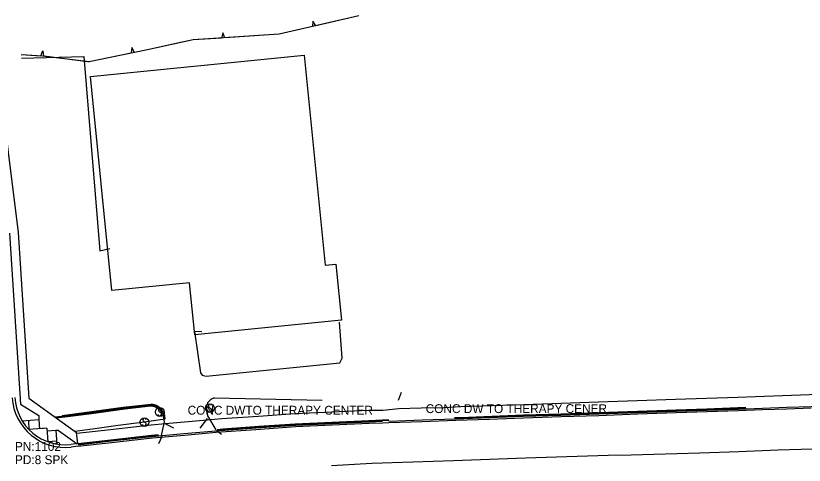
# Model space of a CAD drawing. Extents: x 978516 to 993312, y 1836504 to 1846212.
# Drawn here: x 982668.7 to 983114.4, y 1842681 to 1842935.2 of the extents above; entities that cross this region are included whole.
import ezdxf

# ---------------------------------------------------------------- set-up
doc = ezdxf.new("R2010")
doc.units = 0
for name, color, linetype in [('R_Proposed Road', 7, 'Continuous'), ('S_BUILDING', 7, 'Continuous'), ('S_CURB', 7, 'Continuous'), ('S_EDGE_PAVEMENT', 7, 'Continuous'), ('S_PARKING', 7, 'Continuous'), ('S_PAVEMENT_CROWN', 7, 'Continuous'), ('S_SECONDARY_CTL_ANNOT', 7, 'Continuous'), ('S_SIDEWALK', 7, 'Continuous'), ('S_SIGN', 7, 'Continuous'), ('S_SURVEY_TEXT_ANNOT', 7, 'Continuous'), ('S_TREE', 7, 'Continuous')]:
    doc.layers.add(name, color=color, linetype=linetype)

msp = doc.modelspace()

# ---------------------------------------------------------------- linework, layer by layer
at = {"layer": 'R_Proposed Road'}
for p, q in [((982657.47, 1842912.53), (982670.04, 1842812.56)), ((982665.03, 1842812.24), (982671.35, 1842715.48)), ((982670.02, 1842812.56), (982676.13, 1842718.94)), ((982676.13, 1842718.94), (982703.09, 1842699.52)), ((982671.35, 1842715.48), (982681.61, 1842709.1)), ((982681.61, 1842709.1), (982681.77, 1842706.6)), ((982675.78, 1842706.21), (982676.11, 1842701.22)), ((982681.77, 1842706.6), (982682.1, 1842701.61)), ((982684.27, 1842701.76), (982682.1, 1842701.61)), ((982686.27, 1842701.89), (982686.76, 1842694.33)), ((982691.36, 1842700.64), (982686.32, 1842700.31)), ((982692.86, 1842700.74), (982691.36, 1842700.64)), ((982691.36, 1842700.64), (982691.86, 1842692.98)), ((982692.86, 1842700.74), (982703.33, 1842693.2)), ((982703.81, 1842693.24), (982703.09, 1842699.52)), ((982691.75, 1842694.65), (982686.76, 1842694.33)), ((982703.81, 1842693.24), (982699.73, 1842692.78)), ((982703.97, 1842691.75), (982699.9, 1842691.29))]:
    msp.add_line(p, q, dxfattribs=at)
for points in [[(982681.77, 1842706.6), (982672.37, 1842705.99)], [(982686.27, 1842701.89), (982676.11, 1842701.22)]]:
    msp.add_lwpolyline(points, dxfattribs=at)
for radius in [30, 28.5]:
    msp.add_arc((982696.54, 1842721.1), radius, 183.7353, 276.4349, dxfattribs=at)
at = {"layer": 'S_BUILDING'}
msp.add_lwpolyline([(982710.92, 1842900.91), (982831.68, 1842912.95), (982843.53, 1842794.14), (982849.65, 1842794.75), (982852.82, 1842762.97), (982769.87, 1842754.7), (982766.92, 1842784.23), (982722.99, 1842779.85)], close=True, dxfattribs=at)
at = {"layer": 'S_CURB'}
for points in [[(982885.06, 1842717.8), (982886.72, 1842722.29)], [(982702.01, 1842700.31), (982713.41, 1842701.84), (982726.64, 1842703.63), (982739.88, 1842705.41), (982753.11, 1842707.19), (982752.79, 1842710.23), (982750.73, 1842712.74), (982747.52, 1842714.61), (982744.76, 1842715.03), (982730.29, 1842713.23), (982711.49, 1842710.69), (982697.81, 1842709.02), (982691.06, 1842708.2)], [(982702.01, 1842700.31), (982713.41, 1842701.84), (982726.64, 1842703.63), (982739.88, 1842705.41), (982753.11, 1842707.19), (982752.79, 1842710.23), (982750.73, 1842712.74), (982747.52, 1842714.61), (982744.76, 1842715.03), (982730.29, 1842713.23), (982711.49, 1842710.69), (982697.81, 1842709.02), (982691.06, 1842708.2)], [(982752.91, 1842707.17), (982752.6, 1842710.15), (982750.59, 1842712.59), (982747.46, 1842714.41), (982744.76, 1842714.83), (982730.32, 1842713.04), (982711.52, 1842710.49), (982697.83, 1842708.82), (982691.3, 1842708.02)], [(982752.91, 1842707.17), (982752.6, 1842710.15), (982750.59, 1842712.59), (982747.46, 1842714.41), (982744.76, 1842714.83), (982730.32, 1842713.04), (982711.52, 1842710.49), (982697.83, 1842708.82), (982691.3, 1842708.02)], [(982752.51, 1842707.13), (982752.21, 1842709.99), (982750.33, 1842712.28), (982747.32, 1842714.03), (982744.75, 1842714.43), (982730.37, 1842712.64), (982711.57, 1842710.1), (982697.88, 1842708.43), (982691.77, 1842707.68)], [(982752.51, 1842707.13), (982752.21, 1842709.99), (982750.33, 1842712.28), (982747.32, 1842714.03), (982744.75, 1842714.43), (982730.37, 1842712.64), (982711.57, 1842710.1), (982697.88, 1842708.43), (982691.77, 1842707.68)], [(982879.5, 1842706.02), (982898.39, 1842706.63), (982917.27, 1842707.23), (982936.42, 1842707.97), (982955.57, 1842708.71), (982976.91, 1842709.36), (982998.25, 1842710), (983020.21, 1842710.78), (983042.16, 1842711.55), (983059.65, 1842712.18), (983077.13, 1842712.8), (983090.86, 1842713.29), (983104.59, 1842713.78), (983118.32, 1842714.26), (983132.04, 1842714.75), (983137.18, 1842715.05)], [(982916.66, 1842707.92), (982920.09, 1842708.1), (982937.89, 1842708.77), (982955.7, 1842709.43), (982976.98, 1842710.13), (982998.26, 1842710.83), (983020.13, 1842711.57), (983042.01, 1842712.32), (983059.44, 1842712.99), (983076.88, 1842713.66), (983081.36, 1842713.65)], [(982916.68, 1842707.62), (982920.1, 1842707.8), (982937.9, 1842708.47), (982955.71, 1842709.14), (982976.99, 1842709.83), (982998.27, 1842710.53), (983020.14, 1842711.27), (983042.02, 1842712.02), (983059.45, 1842712.69), (983076.89, 1842713.36), (983081.36, 1842713.35)], [(982703.88, 1842692.63), (982722.59, 1842694.74), (982745.67, 1842697.34), (982763.72, 1842698.92), (982781.78, 1842700.49), (982804.3, 1842702.1), (982826.83, 1842703.71), (982847.53, 1842704.66), (982868.23, 1842705.61), (982876.01, 1842705.85)], [(982752.92, 1842704.58), (982757.78, 1842702.24)], [(982776.9, 1842707.53), (982772.8, 1842701.89)], [(982782.57, 1842701.29), (982785.69, 1842701.59), (982806.17, 1842703.03), (982826.64, 1842704.48), (982847.42, 1842705.39), (982868.2, 1842706.3), (982875.99, 1842706.64), (982879.61, 1842706.78)], [(982782.6, 1842700.99), (982785.72, 1842701.29), (982806.19, 1842702.73), (982826.66, 1842704.18), (982847.44, 1842705.09), (982868.21, 1842706), (982876, 1842706.35), (982879.62, 1842706.48)], [(982782.19, 1842700.68), (982785, 1842698.67)], [(982703.81, 1842693.25), (982722.46, 1842695.38), (982745.45, 1842698.02), (982749.26, 1842698.39)], [(982703.85, 1842692.95), (982722.5, 1842695.09), (982745.48, 1842697.72), (982749.29, 1842698.09)], [(982751.18, 1842697.18), (982749.27, 1842693.2)]]:
    msp.add_lwpolyline(points, dxfattribs=at)
at = {"layer": 'S_EDGE_PAVEMENT'}
msp.add_lwpolyline([(982703.77, 1842691.72), (982722.83, 1842693.87), (982745.96, 1842696.48), (982763.98, 1842698.06), (982782.01, 1842699.64), (982804.4, 1842701.24), (982826.8, 1842702.84), (982847.6, 1842703.82), (982868.39, 1842704.79), (982876.11, 1842705.02), (982879.53, 1842705.16), (982898.46, 1842705.79), (982917.39, 1842706.41), (982936.54, 1842707.16), (982955.69, 1842707.91), (982976.99, 1842708.54), (982998.29, 1842709.17), (983020.2, 1842710.01), (983042.1, 1842710.86), (983059.58, 1842711.41), (983077.06, 1842711.95), (983090.81, 1842712.44), (983104.56, 1842712.92), (983118.31, 1842713.41)], dxfattribs=at)
at = {"layer": 'S_PARKING'}
for points in [[(982671.85, 1842911.11), (982707.06, 1842912.22), (982716.1, 1842802.26), (982721.83, 1842803.48)], [(982773.91, 1842756.48), (982769.63, 1842756.7), (982773.12, 1842733.33), (982774.14, 1842731.99), (982776.3, 1842731.43), (982851.92, 1842738.95), (982853.18, 1842741.57), (982851.6, 1842761.83)], [(982780.84, 1842719.11), (982841.9, 1842717.9)], [(982694.96, 1842709.09), (982729.42, 1842713.87), (982745.27, 1842715.58)], [(982781.88, 1842701.11), (982777.25, 1842709.03), (982776.52, 1842714.75)], [(982750.98, 1842697.82), (982752.81, 1842705.63), (982751.63, 1842711.51)]]:
    msp.add_lwpolyline(points, dxfattribs=at)
for centre, major_axis, ratio, start_param, end_param in [((982783, 1842712.74), (-5.4, 4.16), 0.956664, 5.675113, 6.654166), ((982746.19, 1842710.77), (5.61, -2.46), 0.72345, 0.700728, 2.048575)]:
    msp.add_ellipse(centre, major_axis=major_axis, ratio=ratio, start_param=start_param, end_param=end_param, dxfattribs=at)
at = {"layer": 'S_PAVEMENT_CROWN'}
msp.add_lwpolyline([(982847.09, 1842680.9), (982870, 1842682.12), (982893.06, 1842682.9), (982916.11, 1842683.68), (982936.51, 1842684.4), (982956.91, 1842685.13), (982980.24, 1842685.89), (983003.57, 1842686.66), (983016.53, 1842686.98), (983029.5, 1842687.31), (983042.46, 1842687.64), (983055.43, 1842687.97), (983077.49, 1842688.8), (983099.55, 1842689.64), (983112.64, 1842690.04), (983125.73, 1842690.44)], dxfattribs=at)
at = {"layer": 'S_SIDEWALK'}
msp.add_lwpolyline([(982703.13, 1842699.2), (982722.19, 1842701.31), (982745.22, 1842703.85), (982753.25, 1842704.57), (982776.93, 1842706.66), (982785.15, 1842707.42), (982805.83, 1842708.85), (982826.52, 1842710.27), (982847.37, 1842711.21), (982868.22, 1842712.14), (982876.11, 1842712.22), (982885.18, 1842713.05), (982897.93, 1842713.4), (982910.69, 1842713.75), (982920.34, 1842714.17), (982938.09, 1842714.77), (982955.85, 1842715.38), (982977, 1842716.11), (982998.15, 1842716.85), (983019.93, 1842717.6), (983041.72, 1842718.34), (983059.27, 1842718.93), (983076.82, 1842719.53), (983086.8, 1842719.86), (983107.25, 1842720.59), (983127.69, 1842721.32)], dxfattribs=at)
at = {"layer": 'S_SIGN'}
for centre in [(982750.08, 1842711.11), (982778.41, 1842713.34), (982741.39, 1842705.34)]:
    msp.add_circle(centre, 2.49, dxfattribs=at)
for centre, radius, start, end in [((982750.76, 1842712.44), 1.5, 167.1196, 241.9813), ((982750.15, 1842712.38), 0.95, 16.5258, 156.8957), ((982779.1, 1842714.66), 1.5, 167.1196, 241.9813), ((982778.49, 1842714.6), 0.95, 16.5258, 156.8957), ((982778, 1842711.99), 1.4, 358.6529, 73.7063), ((982749.92, 1842710.29), 1.28, 204.641, 335.359), ((982749.66, 1842709.77), 1.4, 358.6529, 73.7063), ((982778.26, 1842712.51), 1.28, 204.641, 335.359), ((982741.23, 1842704.52), 1.28, 204.641, 335.359), ((982742.07, 1842706.67), 1.5, 167.1196, 241.9813), ((982741.46, 1842706.61), 0.95, 16.5258, 156.8957), ((982740.98, 1842704), 1.4, 358.6529, 73.7063)]:
    msp.add_arc(centre, radius, start, end, dxfattribs=at)
at = {"layer": 'S_TREE'}
for p, q in [((982836.67, 1842932.2), (982836.35, 1842929.08)), ((982838.26, 1842929.52), (982836.67, 1842932.2)), ((982785.77, 1842925.61), (982784.95, 1842922.58)), ((982786.91, 1842922.71), (982785.77, 1842925.61)), ((982734.23, 1842917.15), (982733.82, 1842914.03)), ((982735.74, 1842914.43), (982734.23, 1842917.15)), ((982683.85, 1842915.32), (982682.65, 1842912.41)), ((982684.61, 1842912.24), (982684.06, 1842915.31))]:
    msp.add_line(p, q, dxfattribs=at)
for points in [[(982862.62, 1842935.17), (982817.55, 1842924.72), (982769.05, 1842921.54), (982743.15, 1842915.99), (982710.2, 1842909.04), (982683.8, 1842912.34), (982671.79, 1842913.07)], [(982862.62, 1842935.17), (982838.26, 1842929.52)], [(982836.35, 1842929.08), (982817.55, 1842924.72), (982811.86, 1842924.35)], [(982784.95, 1842922.58), (982769.05, 1842921.54), (982760.18, 1842919.64)], [(982811.86, 1842924.35), (982786.91, 1842922.71)], [(982760.18, 1842919.64), (982743.15, 1842915.99), (982735.74, 1842914.43)], [(982682.65, 1842912.41), (982671.79, 1842913.07)], [(982733.82, 1842914.03), (982710.2, 1842909.04), (982709.38, 1842909.15)], [(982709.38, 1842909.15), (982684.61, 1842912.24)]]:
    msp.add_lwpolyline(points, dxfattribs=at)

# ---------------------------------------------------------------- texts
at = {"layer": 'S_SECONDARY_CTL_ANNOT'}
for s, p in [('PN:1102', (982668.21, 1842689.13)), ('PD:8 SPK', (982668.21, 1842681.63))]:
    msp.add_text(s, height=5, dxfattribs=at).set_placement(p)
at = {"layer": 'S_SURVEY_TEXT_ANNOT'}
for s, p in [('CONC DWTO THERAPY CENTER', (982765.82, 1842709.61)), ('CONC DW TO THERAPY CENER', (982900.43, 1842710.51))]:
    msp.add_text(s, height=5, dxfattribs=at).set_placement(p)

doc.saveas('drawing.dxf')
